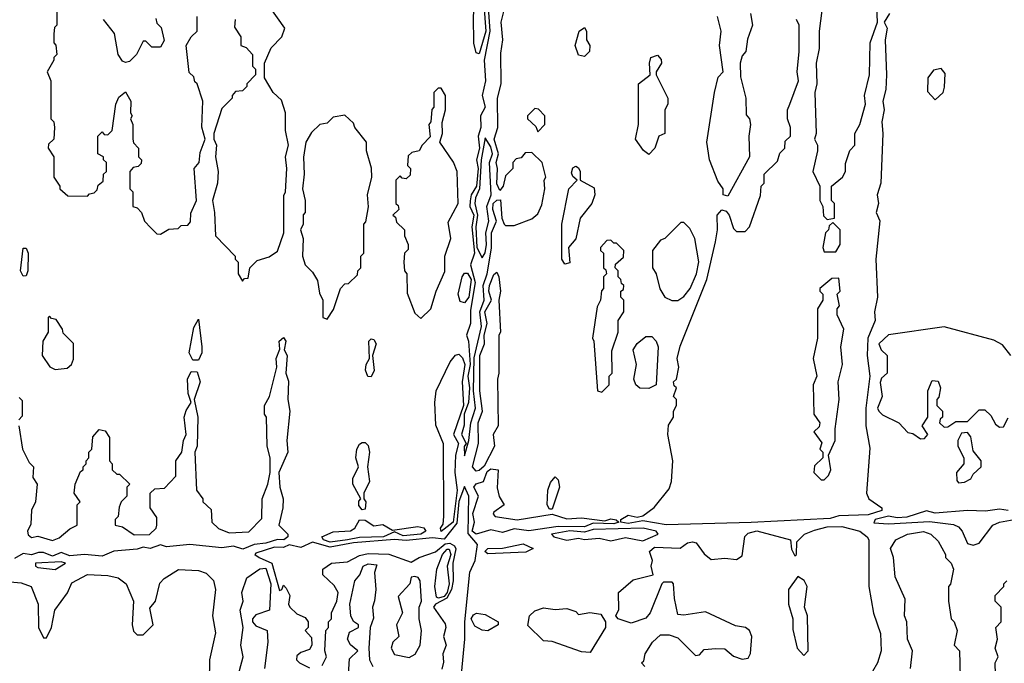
# Model space of a CAD drawing. Extents: x 2737310 to 2869991, y 870230 to 1012730.
# Tile 264 of 479: x 2770973 to 2774341, y 949353 to 951554. Entities that reach past the tile are written whole.
import ezdxf

# ---------------------------------------------------------------- set-up
doc = ezdxf.new("R2010")
doc.units = 0

msp = doc.modelspace()

# ---------------------------------------------------------------- linework, layer by layer
at = {"layer": '0CON02XD'}
for points in [[(2772545, 951437.5), (2772535, 951440), (2772526.1, 951473.9), (2772525.7, 951565), (2772532.3, 951657.7), (2772543.3, 951705), (2772532.5, 951735), (2772545.7, 951785), (2772553.3, 951905), (2772547.5, 951965), (2772569.3, 952010.7), (2772583.6, 952016.4), (2772589.1, 951975), (2772577.5, 951935), (2772578.6, 951875), (2772568.6, 951845), (2772579.6, 951805), (2772582.5, 951765), (2772567.6, 951712.4), (2772570.4, 951635), (2772560.6, 951605), (2772568, 951515), (2772545, 951437.5)], [(2773716.7, 951585), (2773707.5, 951515), (2773707.5, 951455), (2773697.5, 951405), (2773700, 951335), (2773693.3, 951305), (2773697.5, 951165), (2773692.5, 951145), (2773702.5, 951125), (2773702.5, 951105), (2773686.7, 951035), (2773710, 950985), (2773710, 950935), (2773720, 950915), (2773723, 950883), (2773735, 950870), (2773760, 950875), (2773760, 950925), (2773750, 950935), (2773750, 950985), (2773787.5, 951015), (2773797.5, 951035), (2773798.3, 951061.7), (2773813, 951107), (2773830, 951125), (2773830, 951165), (2773847.5, 951195), (2773866.7, 951265), (2773863.3, 951295), (2773880, 951365), (2773882.5, 951475), (2773907.5, 951545), (2773902.5, 951655)], [(2771100, 951595), (2771100, 951535), (2771092.5, 951527.5), (2771090, 951505), (2771090, 951475), (2771097, 951467), (2771100, 951435), (2771090, 951425), (2771090, 951415), (2771067.5, 951375), (2771080, 951345), (2771080, 951215), (2771090, 951205), (2771092.5, 951185), (2771090, 951145), (2771071.7, 951128.3), (2771070, 951115), (2771090, 951085), (2771090, 951015), (2771110, 950985), (2771110, 950975), (2771138.3, 950951.7), (2771205, 950950), (2771211.7, 950958.3), (2771228.3, 950961.7), (2771238.3, 950971.7), (2771241.7, 950988.3), (2771258.3, 951001.7), (2771260, 951025), (2771270, 951035), (2771270, 951065), (2771260, 951075), (2771260, 951085), (2771240, 951095), (2771240, 951155), (2771255, 951170), (2771261.7, 951161.7), (2771275, 951160), (2771290, 951175), (2771302.5, 951265), (2771311.7, 951288.3), (2771335, 951307.5), (2771353.8, 951275), (2771352.5, 951235), (2771357.5, 951225), (2771352.5, 951215), (2771360, 951195), (2771360, 951145), (2771363, 951133), (2771380, 951115), (2771380, 951085), (2771390, 951075), (2771388.3, 951061.7), (2771378.3, 951051.7), (2771361.7, 951048.3), (2771350, 951035), (2771350, 950975), (2771360, 950965), (2771360, 950915), (2771375, 950910), (2771390, 950895), (2771400, 950865), (2771421.7, 950841.7), (2771441.7, 950821.7), (2771455, 950820)], [(2771455, 950820), (2771483, 950837), (2771515, 950840), (2771525, 950850), (2771548.3, 950851.7), (2771557, 950863), (2771558.3, 950891.7), (2771577.5, 950935), (2771570, 951045), (2771586.7, 951065), (2771590.7, 951099.3), (2771607.5, 951145), (2771596.1, 951186.1), (2771600, 951275), (2771580, 951335), (2771571.7, 951341.7), (2771568.3, 951358.3), (2771553, 951373), (2771542.5, 951465), (2771560, 951495), (2771580, 951515), (2771580, 951565)], [(2771735, 950660), (2771741.7, 950668.3), (2771755, 950670), (2771760, 950705), (2771785, 950730), (2771827, 950743), (2771855, 950762.5), (2771876.7, 950825), (2771877, 950953), (2771882.5, 950965), (2771886.7, 951045), (2771882.5, 951085), (2771892.5, 951125), (2771882.5, 951175), (2771882.5, 951235), (2771868.3, 951278.3), (2771840, 951305), (2771810, 951355), (2771810, 951405), (2771833, 951457), (2771870, 951495), (2771880, 951525), (2771830, 951595)], [(2772575.4, 951595), (2772580.9, 951515), (2772561.5, 951415), (2772566.6, 951345), (2772555.4, 951295), (2772565.3, 951255), (2772550, 951225), (2772550.8, 951185), (2772541.8, 951155), (2772546.3, 951115), (2772535.4, 951075), (2772541.4, 951045), (2772536.3, 950985), (2772517.8, 950955), (2772514.1, 950934.1), (2772512.9, 950915), (2772526.9, 950885), (2772519.6, 950845), (2772528.8, 950755), (2772515.6, 950715), (2772530.7, 950655), (2772515, 950560), (2772514.7, 950515), (2772501.4, 950475), (2772508.6, 950455), (2772514.5, 950375), (2772505.8, 950335), (2772511.4, 950295), (2772508.6, 950245), (2772493.6, 950205), (2772493, 950167), (2772484.4, 950135), (2772500, 950105), (2772494.1, 950094.1), (2772495, 950062.5)], [(2772495, 950062.5), (2772510, 950115), (2772515.8, 950175), (2772532.9, 950225), (2772525.6, 950285), (2772527.3, 950397.3), (2772552.5, 950505), (2772547.1, 950555), (2772561.5, 950595), (2772558.2, 950645), (2772572.7, 950685), (2772587.2, 950772.8), (2772587.1, 950825), (2772603.8, 950865), (2772591.4, 950905), (2772593.1, 950925), (2772605, 950936.7), (2772618.3, 950938.3), (2772622.5, 950875), (2772630, 950855), (2772635, 950850), (2772665, 950850), (2772725, 950872.5), (2772745, 950890), (2772759.3, 950920.7), (2772770, 950975), (2772767.5, 951005), (2772772.5, 951015), (2772760, 951065), (2772725, 951100), (2772701.7, 951098.3), (2772688.3, 951081.7), (2772671.7, 951078.3), (2772660, 951065), (2772660, 951045), (2772635, 951020), (2772627.5, 950985), (2772615, 950970), (2772605, 950992.5), (2772608, 951045), (2772603.3, 951065), (2772610.6, 951095), (2772596.4, 951145), (2772608.9, 951185), (2772607.5, 951285), (2772620.6, 951335), (2772618.9, 951438.9), (2772625.6, 951485), (2772620.4, 951545), (2772632.2, 951595)], [(2773948.6, 951575), (2773930, 951545), (2773940.8, 951525), (2773933.8, 951485), (2773938, 951365), (2773935.8, 951315), (2773926, 951275), (2773930.8, 951245), (2773922.5, 951205), (2773925.8, 951165), (2773918.8, 950995), (2773906.2, 950955), (2773911.2, 950925), (2773903.3, 950895), (2773916, 950866), (2773902, 950735), (2773907.5, 950605), (2773896.7, 950555), (2773900, 950525), (2773874, 950465), (2773872.5, 950405), (2773881.4, 950335), (2773867.5, 950225), (2773868, 950165), (2773881.7, 950088.3), (2773870, 949935), (2773878, 949915), (2773922.5, 949885), (2773922.5, 949875), (2773875, 949860.8), (2773775, 949856.7), (2773745, 949848.5), (2773475, 949834.3), (2773185, 949826.4)], [(2773395, 950950), (2773380, 950955), (2773380, 950975), (2773361.2, 951001.2), (2773332.5, 951075), (2773323.3, 951135), (2773350, 951305), (2773363, 951357), (2773380, 951375), (2773367.5, 951465), (2773372.5, 951515), (2773360, 951565)], [(2773472.5, 951575), (2773480, 951535), (2773463, 951487), (2773457.5, 951445), (2773445, 951430), (2773437.5, 951405), (2773438.3, 951358.3), (2773457.5, 951285), (2773458.3, 951228.3), (2773470, 951215), (2773472.5, 951195), (2773467.5, 951155), (2773470, 951085), (2773395, 950950)], [(2771438.3, 951558.3), (2771441.7, 951541.7), (2771457, 951527), (2771467, 951483), (2771455, 951460), (2771425, 951460), (2771405, 951480), (2771395, 951480), (2771372.5, 951435), (2771349.3, 951410.7), (2771335, 951407.5), (2771325, 951412.5), (2771310, 951435), (2771297, 951507), (2771260, 951555)], [(2771710, 951555), (2771708.3, 951528.3), (2771730, 951495), (2771730, 951465), (2771748.3, 951458.3), (2771770, 951435), (2771770, 951395), (2771780, 951385), (2771780, 951365), (2771750, 951335), (2771750, 951325), (2771735, 951310), (2771711.7, 951308.3), (2771700, 951295), (2771700, 951285), (2771665, 951250), (2771636.7, 951165), (2771637.5, 951145), (2771646.7, 951125), (2771643.3, 951085), (2771652.5, 951035), (2771650, 950995), (2771632.5, 950935), (2771640, 950895), (2771642.5, 950815), (2771710, 950745), (2771710, 950735), (2771720, 950725), (2771720, 950685), (2771735, 950660)], [(2773185, 949826.4), (2773105, 949840), (2773055, 949830.6), (2773030, 949835), (2773030, 949845), (2773055, 949860), (2773085, 949852.5), (2773105, 949856.7), (2773143.9, 949886.1), (2773195, 949950), (2773203.3, 949975), (2773207.5, 950045), (2773190, 950135), (2773193, 950167), (2773210, 950195), (2773210, 950215), (2773220, 950235), (2773220, 950255), (2773210, 950265), (2773220, 950295), (2773211.7, 950301.7), (2773210, 950315), (2773220, 950325), (2773227.5, 950365), (2773222.5, 950395), (2773233, 950437), (2773324.1, 950665.9), (2773353.6, 950793.6), (2773360, 950835), (2773358.8, 950885), (2773375, 950903.3), (2773389.3, 950899.3), (2773400, 950885), (2773415, 950840), (2773425, 950830), (2773455, 950830), (2773470, 950845), (2773507, 950953), (2773510, 950985), (2773520, 950995), (2773520, 951025), (2773565, 951070), (2773573, 951097), (2773590, 951115), (2773591.7, 951138.3), (2773610, 951155), (2773610, 951185), (2773600, 951215), (2773600, 951245), (2773607.5, 951265), (2773637.5, 951345), (2773632.5, 951375), (2773640, 951445), (2773640, 951535), (2773630, 951555)], [(2772905, 951427.5), (2772885, 951432.5), (2772873.3, 951465), (2772887.5, 951515), (2772905, 951527.5), (2772912.5, 951515), (2772912.5, 951485), (2772923.3, 951465), (2772922.5, 951445), (2772905, 951427.5)], [(2773125, 951092.5), (2773107, 951107), (2773080, 951145), (2773090, 951195), (2773090, 951335), (2773130, 951365), (2773127.5, 951405), (2773132.5, 951425), (2773155, 951432.5), (2773168, 951418), (2773168.8, 951405), (2773150, 951375), (2773150, 951365), (2773190, 951285), (2773190, 951265), (2773180, 951245), (2773180, 951165), (2773160, 951155), (2773146.1, 951113.9), (2773125, 951092.5)], [(2774105, 951280), (2774132.5, 951305), (2774136.4, 951323.6), (2774139.3, 951369.3), (2774125, 951386.7), (2774099.3, 951380.7), (2774080, 951355), (2774078.3, 951308.3), (2774105, 951280)], [(2772345, 950532.5), (2772380, 950565), (2772397.5, 950625), (2772427, 950693), (2772427.5, 950745), (2772447.5, 950805), (2772438.3, 950861.7), (2772472.5, 950925), (2772470, 951035), (2772457, 951067), (2772410, 951135), (2772420, 951165), (2772418.3, 951201.7), (2772430, 951245), (2772430, 951295), (2772415, 951320), (2772405, 951320), (2772390, 951305), (2772390, 951255), (2772383, 951247), (2772380, 951205), (2772372.5, 951195), (2772377, 951153), (2772350, 951125), (2772340, 951105), (2772315, 951100), (2772301.7, 951088.3), (2772300, 951055), (2772310, 951045), (2772308.3, 951021.7), (2772295, 951010), (2772281.7, 951011.7), (2772275, 951020), (2772260, 951005), (2772260, 950925), (2772268.3, 950918.3), (2772270, 950905), (2772250, 950885), (2772258.3, 950878.3), (2772261.7, 950861.7), (2772290, 950835), (2772290, 950815), (2772302.5, 950785), (2772301.7, 950768.3), (2772290, 950755), (2772287.5, 950725), (2772290, 950695), (2772297.5, 950685), (2772298.3, 950618.3), (2772325, 950550), (2772345, 950532.5)], [(2772025, 950530), (2772047, 950563), (2772070, 950635), (2772085, 950650), (2772098.3, 950651.7), (2772128.3, 950681.7), (2772130, 950695), (2772140, 950705), (2772140, 950745), (2772150, 950755), (2772150, 950855), (2772157, 950863), (2772166.4, 950913.6), (2772162.5, 950955), (2772177.5, 951015), (2772176.4, 951046.4), (2772160, 951105), (2772160, 951135), (2772120, 951185), (2772115, 951200), (2772085, 951227.5), (2772045, 951220), (2772025, 951200), (2772000, 951195), (2771971.7, 951168.3), (2771952.5, 951135), (2771943.6, 951083.6), (2771946.7, 951025), (2771940, 950975), (2771950, 950935), (2771950, 950895), (2771943, 950887), (2771942.5, 950855), (2771933.3, 950835), (2771942.5, 950805), (2771940, 950745), (2771950, 950715), (2771975, 950690), (2771991.7, 950661.7), (2771998.3, 950618.3), (2772010, 950595), (2772010, 950535), (2772025, 950530)], [(2772745, 951170), (2772770, 951195), (2772770, 951225), (2772748.3, 951248.3), (2772735, 951250), (2772710, 951225), (2772710, 951215), (2772738.3, 951188.3), (2772745, 951170)], [(2772555, 950740), (2772565, 950756.7), (2772570.5, 950785), (2772567.5, 950825), (2772577.5, 950865), (2772570.9, 950915), (2772585.6, 950955), (2772580, 951065), (2772590, 951095), (2772585, 951118.8), (2772565, 951150), (2772551.8, 951075), (2772546.4, 950975), (2772532.1, 950945), (2772530, 950925), (2772539.2, 950885), (2772533.9, 950845), (2772536.9, 950775), (2772555, 950740)], [(2772838.3, 950718.3), (2772827.5, 950735), (2772827.5, 950855), (2772852, 950975), (2772880, 951005), (2772865, 951017.5), (2772860.5, 951030.5), (2772865, 951047.5), (2772875, 951052.5), (2772885, 951047.5), (2772890, 951035), (2772890, 951005), (2772938.3, 950978.3), (2772940, 950955), (2772930, 950925), (2772890, 950875), (2772875.9, 950804.1), (2772850, 950775), (2772855, 950722.5), (2772838.3, 950718.3)], [(2773225, 950593.3), (2773245, 950607.5), (2773266.2, 950635), (2773288.8, 950685), (2773296.1, 950726.1), (2773282.5, 950805), (2773265, 950840), (2773245, 950860), (2773235, 950860), (2773180, 950805), (2773165, 950800), (2773137.5, 950765), (2773137.5, 950705), (2773150, 950685), (2773163, 950633), (2773180, 950605), (2773203.6, 950593.6), (2773225, 950593.3)], [(2773765, 950760), (2773780, 950785), (2773780, 950835), (2773755, 950860), (2773741.7, 950848.3), (2773740, 950835), (2773730, 950825), (2773720, 950775), (2773725, 950760), (2773765, 950760)], [(2772965, 950280), (2772990, 950305), (2772990, 950335), (2773000, 950345), (2772998.3, 950421.7), (2773020, 950485), (2773020, 950525), (2773040, 950555), (2773040, 950595), (2773030, 950605), (2773030, 950625), (2773038.3, 950631.7), (2773040, 950645), (2773031.7, 950651.7), (2773030, 950665), (2773020, 950675), (2773020, 950695), (2773010, 950705), (2773011.7, 950718.3), (2773038.3, 950741.7), (2773040, 950765), (2773015, 950790), (2773005, 950790), (2772995, 950800), (2772981.7, 950798.3), (2772960, 950775), (2772960, 950765), (2772970, 950755), (2772970, 950705), (2772978.3, 950698.3), (2772980, 950685), (2772970, 950675), (2772970, 950635), (2772963, 950627), (2772960, 950595), (2772948.3, 950571.7), (2772932.5, 950465), (2772937.5, 950455), (2772950, 950285), (2772965, 950280)], [(2770985, 950676.7), (2770976.2, 950695), (2770985, 950772.5), (2770995, 950772.5), (2771002, 950755), (2771001.2, 950695), (2770995, 950677.5), (2770985, 950676.7)], [(2772495, 950586), (2772480, 950590), (2772472.9, 950615), (2772486.9, 950675), (2772495, 950687.5), (2772505, 950686.9), (2772517.8, 950665), (2772509.2, 950605), (2772495, 950586)], [(2772535, 950010), (2772522.5, 950025), (2772542.5, 950105), (2772541.9, 950175), (2772556.2, 950215), (2772547.1, 950285), (2772547.5, 950405), (2772563.3, 950445), (2772561.8, 950475), (2772572.2, 950515), (2772563.8, 950555), (2772586.7, 950595), (2772578, 950625), (2772580, 950645), (2772595, 950682.5), (2772605, 950690), (2772612.5, 950675), (2772617.5, 950625), (2772612.5, 950595), (2772617.5, 950485), (2772612.5, 950475), (2772612.5, 950345), (2772607.5, 950325), (2772610, 950165), (2772592.5, 950135), (2772597.5, 950095), (2772562.5, 950027.5), (2772545, 950012.5), (2772535, 950010)], [(2773725, 949980), (2773740, 949995), (2773747.5, 950015), (2773740, 950065), (2773762.5, 950115), (2773762.5, 950155), (2773776.7, 950255), (2773773.3, 950315), (2773787.5, 950375), (2773782.5, 950435), (2773792.5, 950495), (2773770, 950545), (2773770, 950565), (2773777.5, 950575), (2773770, 950615), (2773780, 950625), (2773775, 950670), (2773751.7, 950668.3), (2773710, 950635), (2773710, 950625), (2773720, 950615), (2773720, 950595), (2773702.5, 950565), (2773702.5, 950465), (2773687.5, 950395), (2773700, 950335), (2773687.5, 950305), (2773690, 950205), (2773710, 950175), (2773708.3, 950161.7), (2773690, 950145), (2773717, 950107), (2773710, 950085), (2773720, 950075), (2773720, 950055), (2773691.7, 950028.3), (2773690, 950005), (2773715, 949980), (2773725, 949980)], [(2771095, 950357.5), (2771135, 950362.5), (2771150, 950375), (2771157, 950393), (2771157, 950447), (2771121.7, 950481.7), (2771120, 950495), (2771098.3, 950528.3), (2771081.7, 950531.7), (2771075, 950540), (2771070, 950535), (2771070, 950485), (2771052.5, 950455), (2771050, 950405), (2771076.7, 950366.7), (2771095, 950357.5)], [(2771585, 950390), (2771565, 950390), (2771552.5, 950415), (2771568.3, 950501.7), (2771585, 950530), (2771596.7, 950435), (2771596.7, 950415), (2771585, 950390)], [(2774363.3, 950405), (2774335, 950442.5), (2774305, 950457.5), (2774135, 950503.3), (2773945, 950476.7), (2773912.5, 950445), (2773920, 950425), (2773940, 950405), (2773940, 950345), (2773921.7, 950328.3), (2773916.4, 950313.6), (2773923.3, 950265), (2773907.5, 950225), (2773912.5, 950215), (2773925, 950202.5), (2773980, 950175), (2774011.7, 950141.7), (2774028.3, 950138.3), (2774055, 950120), (2774068.3, 950121.7), (2774080, 950135), (2774060, 950165), (2774080, 950195), (2774080, 950285), (2774095, 950320), (2774115, 950317.5), (2774122.5, 950295), (2774117, 950263), (2774110, 950255), (2774110, 950235), (2774130, 950215), (2774130, 950195), (2774121.7, 950188.3), (2774120, 950175), (2774135, 950160), (2774148.3, 950161.7), (2774175, 950180), (2774215, 950180), (2774255, 950220), (2774275, 950220), (2774295, 950200), (2774310.7, 950170.7), (2774325, 950160), (2774338.3, 950161.7), (2774355, 950192.5)], [(2770970, 950165), (2770982.5, 950085), (2771005, 950040), (2771020, 950025), (2771018.3, 949988.3), (2771032.5, 949965), (2771027.5, 949905), (2771013, 949877), (2771011.7, 949828.3), (2771000, 949805), (2771001.7, 949791.7), (2771013, 949783), (2771035, 949787.5), (2771085, 949772.5), (2771108.3, 949781.7), (2771145, 949812.5), (2771170, 949825), (2771170, 949895), (2771180, 949905), (2771160, 949935), (2771162.5, 949965), (2771181.7, 950008.3), (2771190, 950015), (2771190, 950025), (2771200, 950035), (2771200, 950045), (2771210, 950055), (2771210, 950075), (2771220, 950085), (2771223, 950127), (2771245, 950152.5), (2771265, 950147.5), (2771280, 950125), (2771280, 950045), (2771290, 950035), (2771290, 950015), (2771305, 950000), (2771315, 950000), (2771350, 949965), (2771340, 949955), (2771340, 949925), (2771320, 949905), (2771313, 949887), (2771310, 949855), (2771300, 949845), (2771300, 949825), (2771325, 949820), (2771365, 949792.5), (2771417, 949793), (2771440, 949815), (2771442.5, 949825), (2771441.7, 949851.7), (2771420, 949885), (2771420, 949935), (2771435, 949950), (2771468.3, 949951.7), (2771507, 949993), (2771507.5, 950045), (2771527.5, 950075), (2771533.3, 950115), (2771542.5, 950135), (2771536.2, 950195), (2771542.3, 950217.7), (2771560, 950245), (2771550, 950275), (2771547.5, 950325), (2771559.5, 950350.5), (2771580, 950350), (2771590, 950315), (2771570, 950255), (2771582, 950195), (2771580, 950095), (2771572.5, 950075), (2771577.5, 949945), (2771600, 949915), (2771600, 949905), (2771628.3, 949878.3), (2771630, 949835), (2771653.6, 949813.6), (2771689.3, 949799.3), (2771757, 949803), (2771801.7, 949848.3), (2771802.5, 949915), (2771822.5, 949965), (2771830, 950005), (2771830, 950055), (2771820, 950095), (2771817.5, 950195), (2771810, 950205), (2771810, 950235), (2771827.5, 950265), (2771853.3, 950365), (2771850.8, 950395), (2771863, 950427), (2771861.2, 950455), (2771875, 950467.5), (2771883.3, 950455), (2771877.5, 950425), (2771888, 950405), (2771883.3, 950345), (2771892.3, 950317.7), (2771890, 950255), (2771896.7, 950215), (2771887.5, 950115), (2771890, 950075), (2771860, 950005), (2771863.3, 949955), (2771874, 949915), (2771873.8, 949885), (2771860, 949825), (2771890, 949795), (2771890, 949785), (2771876.7, 949775), (2771855, 949776.2), (2771815, 949763.3), (2771775, 949759.4), (2771736.3, 949743.7), (2771705, 949753.3), (2771665, 949747.5), (2771555, 949759.5), (2771475, 949751.2), (2771455, 949757.5), (2771420, 949745), (2771395, 949750), (2771375, 949743.1), (2771295, 949736), (2771255, 949719.2), (2771195, 949724.5), (2771145, 949720), (2771115, 949731.4), (2771085, 949719.5), (2771055, 949732), (2771037.7, 949732.3), (2771013.9, 949723.9), (2770985, 949728.8), (2770955, 949711.4)], [(2772175, 950332.5), (2772163.6, 950333.6), (2772156.2, 950355), (2772158.8, 950375), (2772170, 950395), (2772167.5, 950455), (2772175, 950462.5), (2772185, 950460), (2772192.5, 950445), (2772180, 950405), (2772185.9, 950354.1), (2772175, 950332.5)], [(2773125, 950292.5), (2773095, 950293.3), (2773081.2, 950305), (2773074, 950325), (2773083.3, 950375), (2773071.4, 950425), (2773085, 950446.2), (2773115, 950470), (2773135, 950470), (2773150, 950455), (2773157.5, 950435), (2773150, 950305), (2773125, 950292.5)], [(2772415, 949804), (2772412.5, 949815), (2772421.2, 949828.8), (2772423.8, 949855), (2772423, 950103), (2772397, 950167), (2772393.3, 950245), (2772397.5, 950285), (2772446.1, 950383.9), (2772463.6, 950406.4), (2772475, 950410), (2772487.8, 950397.8), (2772496.2, 950375), (2772487.1, 950315), (2772491.1, 950235), (2772457.5, 950135), (2772474.4, 950105), (2772464.2, 950065), (2772462, 950005), (2772469.7, 949945), (2772455.9, 949835), (2772415, 949804)], [(2770971.7, 950261.7), (2770981.7, 950251.7), (2770981.7, 950198.3), (2770970, 950185)], [(2774185, 949970), (2774205, 949972.5), (2774226.4, 949983.6), (2774235, 950000), (2774262.5, 950025), (2774262.5, 950045), (2774235, 950080), (2774227, 950127), (2774215, 950142.5), (2774195, 950140), (2774182.5, 950115), (2774182.5, 950095), (2774202.5, 950055), (2774202.5, 950035), (2774177.5, 950005), (2774178.3, 949978.3), (2774185, 949970)], [(2772145, 949877.5), (2772133, 949893), (2772133, 949907), (2772140, 949915), (2772112.5, 949965), (2772112.5, 949985), (2772132.5, 950025), (2772122.5, 950055), (2772126.7, 950085), (2772135, 950102.5), (2772145, 950107.5), (2772155, 950107.5), (2772165, 950097.5), (2772170, 950075), (2772162.5, 950025), (2772170, 949975), (2772150, 949935), (2772150, 949915), (2772157.5, 949905), (2772155, 949880), (2772145, 949877.5)], [(2772535, 949794.5), (2772521.2, 949805), (2772528.9, 949835), (2772523.6, 949865), (2772542.5, 949925), (2772526.7, 949955), (2772535, 949966.7), (2772560, 949975), (2772571.7, 950008.3), (2772585, 950017.5), (2772610, 950015), (2772607, 949953), (2772613.6, 949923.6), (2772630, 949895), (2772595, 949870), (2772593, 949863), (2772600, 949855), (2772675, 949844), (2772795, 949863.3), (2772845, 949847.1), (2772895, 949850), (2772975, 949840), (2772995, 949847.5), (2773013.6, 949843.6), (2773022.5, 949835), (2773005, 949830), (2772935, 949832.5), (2772905, 949820), (2772815, 949820.4), (2772715, 949805.4), (2772665, 949812.2), (2772625, 949800), (2772585, 949809.4), (2772535, 949794.5)], [(2772795, 949880), (2772785, 949880), (2772777.5, 949895), (2772780, 949945), (2772789.3, 949970.7), (2772805, 949990), (2772815, 949980), (2772820, 949955), (2772795, 949880)], [(2772471.4, 949185), (2772496, 949435), (2772495.6, 949495), (2772513.1, 949665), (2772531.4, 949705), (2772539.2, 949759.2), (2772506.9, 949796.9), (2772510, 949925), (2772495, 949957.5), (2772475, 949906.7), (2772468, 949832), (2772425, 949777.1), (2772385, 949781.9), (2772295, 949772.7), (2772255, 949776.4), (2772115, 949764.4), (2772035, 949750), (2771975, 949767.3), (2771935, 949749.2), (2771895, 949757.5), (2771875, 949749.4), (2771845, 949750), (2771780.7, 949729.3), (2771777.5, 949725), (2771792.5, 949715), (2771835.6, 949695.6), (2771861.7, 949601.7), (2771870, 949605), (2771875, 949620), (2771885, 949610), (2771896.7, 949585), (2771892.5, 949555), (2771897.5, 949545), (2771921.7, 949521.7), (2771949.3, 949509.3), (2771960, 949495), (2771960, 949475), (2771950, 949465), (2771971.7, 949441.7), (2771972.5, 949415), (2771965, 949400), (2771935, 949390), (2771921.7, 949378.3), (2771920, 949365), (2771930, 949355), (2771965, 949337.5)], [(2774355, 949875.4), (2774325, 949880.5), (2774276.9, 949873.1), (2774215.5, 949875.5), (2774105, 949866.7), (2774075, 949874.2), (2774007.7, 949852.3), (2773975, 949850), (2773945, 949855.6), (2773900, 949845), (2773895, 949833.8), (2773945, 949830), (2774085, 949837.5), (2774167, 949827), (2774185, 949820), (2774197.5, 949805), (2774215, 949762.5), (2774235, 949756.7)], [(2772035, 949766.9), (2772012, 949775), (2772006.7, 949785), (2772045, 949802), (2772105, 949806), (2772120, 949815), (2772135, 949843.3), (2772155, 949842.5), (2772185, 949823.3), (2772215, 949827.5), (2772248.3, 949808.3), (2772335, 949821.2), (2772356, 949816), (2772362.5, 949805), (2772345.4, 949794.6), (2772285, 949788.9), (2772255, 949802.5), (2772217.5, 949785), (2772135, 949783.6), (2772095, 949774.6), (2772035, 949766.9)], [(2773105, 949772), (2773157.5, 949795), (2773150, 949805), (2773105.5, 949815.5), (2772935, 949810), (2772905, 949800.8), (2772855, 949805.4), (2772792.5, 949795), (2772800, 949785), (2772845, 949774.2), (2772885, 949781.2), (2772905, 949776.7), (2772955, 949780.8), (2772995, 949772), (2773045, 949782.9), (2773105, 949772)], [(2773111.7, 949341.7), (2773100, 949355), (2773108.3, 949361.7), (2773112.5, 949385), (2773137.5, 949425), (2773165, 949450), (2773195, 949450), (2773225, 949440), (2773285, 949380), (2773298.3, 949381.7), (2773315, 949400), (2773355, 949403.3), (2773385, 949402.5), (2773415, 949377.5), (2773445, 949367.5), (2773465, 949370), (2773473.6, 949386.4), (2773478, 949445), (2773470, 949465), (2773455.9, 949475.9), (2773421.2, 949481.2), (2773319.3, 949529.3), (2773245, 949517.5), (2773225, 949520), (2773212.5, 949575), (2773210, 949625), (2773205, 949630), (2773175, 949630), (2773170, 949625), (2773130, 949525), (2773115, 949506.7), (2773065, 949490), (2773020, 949505), (2773012.5, 949515), (2773023, 949537), (2773021.2, 949595), (2773071.2, 949638.8), (2773095, 949644), (2773140, 949655), (2773133.3, 949685), (2773137.5, 949705), (2773127.5, 949735), (2773145, 949750), (2773233, 949747), (2773257.5, 949765), (2773275, 949768), (2773286.7, 949765), (2773315, 949727.5), (2773338.3, 949708.3), (2773385, 949712.5), (2773425, 949707.5), (2773445, 949720), (2773453.1, 949786.9), (2773465, 949798), (2773494.2, 949805.8), (2773610, 949775), (2773613, 949743), (2773625, 949720), (2773630, 949725), (2773631.7, 949768.3), (2773657.5, 949795), (2773691.7, 949808.3), (2773735, 949819.2), (2773785, 949820.8), (2773847.5, 949805), (2773872.5, 949785), (2773877.5, 949775), (2773877.5, 949615), (2773894, 949524), (2773917.5, 949455), (2773920, 949395), (2773907.5, 949355), (2773890, 949325)], [(2774235, 949756.7), (2774255, 949763.3), (2774302.5, 949825), (2774325, 949836), (2774375, 949844.2)], [(2774020, 949335), (2774027.5, 949395), (2774010, 949435), (2774007.5, 949495), (2774000, 949515), (2774001.7, 949571.7), (2773968.3, 949648.3), (2773962.5, 949715), (2773952.5, 949745), (2773970, 949775), (2774010, 949795), (2774065, 949803.3), (2774090, 949795), (2774115, 949770), (2774140, 949725), (2774140, 949715), (2774160, 949695), (2774167.5, 949675), (2774157, 949623), (2774150, 949615), (2774150, 949565), (2774160, 949505), (2774170, 949495), (2774180, 949465), (2774170, 949415), (2774187.5, 949395), (2774190, 949305)], [(2772007.5, 949345), (2772022.5, 949375), (2772017.5, 949395), (2772020, 949465), (2772030, 949475), (2772030, 949495), (2772040, 949505), (2772040, 949525), (2772057.5, 949565), (2772062.5, 949595), (2772049.3, 949619.3), (2772010, 949655), (2772010, 949675), (2772040, 949695), (2772095, 949700), (2772135, 949721.4), (2772165, 949728.1), (2772235.9, 949725.9), (2772311.7, 949698.3), (2772340, 949715), (2772395, 949733.8), (2772428.7, 949761.3), (2772445, 949763.5), (2772460.6, 949755), (2772464.5, 949744.5), (2772454.6, 949695), (2772456.4, 949635), (2772450, 949605), (2772434.1, 949575.9), (2772396, 949555), (2772388.8, 949545), (2772428.3, 949488.3), (2772431.4, 949475), (2772423.1, 949445), (2772432.5, 949415), (2772420.4, 949385), (2772422.7, 949357.3), (2772416.6, 949333.4)], [(2772575, 949727.5), (2772563.8, 949735), (2772575, 949746), (2772625, 949746.7), (2772695, 949761.2), (2772730, 949745), (2772705, 949733.3), (2772575, 949727.5)], [(2772405.7, 949575.7), (2772399.1, 949579.1), (2772392.9, 949615), (2772400, 949675), (2772418.9, 949725), (2772435, 949743.1), (2772442.7, 949742.7), (2772448, 949725), (2772435.6, 949685), (2772442.8, 949625), (2772435.7, 949595), (2772425, 949581.8), (2772405.7, 949575.7)], [(2771095, 949673.3), (2771130, 949695), (2771115, 949700), (2771027.5, 949695), (2771027.5, 949685), (2771035, 949680), (2771095, 949673.3)], [(2771692.5, 949205), (2771737.5, 949375), (2771730, 949415), (2771737.5, 949475), (2771727.5, 949535), (2771737.5, 949565), (2771732.5, 949595), (2771750, 949645), (2771795, 949676.2), (2771815, 949678), (2771832.7, 949625), (2771827.1, 949535), (2771780.9, 949519.1), (2771770, 949505), (2771770, 949495), (2771781.4, 949481.4), (2771820, 949465), (2771821.5, 949425), (2771811.1, 949335)], [(2772097.5, 949315), (2772101.5, 949368.5), (2772130, 949395), (2772105, 949416), (2772094.4, 949435), (2772100.9, 949459.1), (2772132.5, 949475), (2772132.5, 949485), (2772115, 949496.2), (2772105.8, 949515), (2772102.9, 949555), (2772120, 949635), (2772136.7, 949655), (2772147.5, 949685), (2772165, 949693.3), (2772195, 949690), (2772187, 949663), (2772191.2, 949605), (2772186.7, 949566.7), (2772180, 949545), (2772183, 949507), (2772172.5, 949475), (2772167.5, 949405), (2772170, 949365), (2772181.7, 949341.7)], [(2770915, 949634.2), (2770978.3, 949628.3), (2771012.5, 949615), (2771036.7, 949555), (2771037.5, 949475), (2771055, 949440), (2771065, 949440), (2771082.5, 949475), (2771093.3, 949535), (2771136.1, 949593.9), (2771152, 949628), (2771205, 949656.2), (2771275, 949653.3), (2771310, 949645), (2771337.5, 949625), (2771362.5, 949565), (2771357.5, 949485), (2771363, 949463), (2771375, 949450), (2771395, 949450), (2771430, 949485), (2771418.3, 949541.7), (2771437.5, 949565), (2771453, 949627), (2771467, 949643), (2771516.4, 949673.6), (2771585, 949670), (2771610.7, 949660.7), (2771636.1, 949636.1), (2771643.3, 949605), (2771632.5, 949515), (2771643, 949457), (2771622.5, 949365), (2771620, 949215)], [(2772305, 949373.3), (2772326.4, 949383.6), (2772342.5, 949415), (2772347.5, 949465), (2772340, 949505), (2772340, 949545), (2772347.5, 949565), (2772342.5, 949635), (2772336.4, 949646.4), (2772325, 949650), (2772312.5, 949647.5), (2772307.5, 949625), (2772268.3, 949581.7), (2772282.5, 949525), (2772262.5, 949485), (2772270, 949445), (2772250, 949425), (2772243.3, 949405), (2772255, 949382.5), (2772305, 949373.3)], [(2773655, 949380), (2773670, 949395), (2773667.5, 949515), (2773657.5, 949545), (2773666.7, 949615), (2773656.4, 949636.4), (2773635, 949650), (2773603.3, 949605), (2773603.3, 949555), (2773617.5, 949505), (2773618.3, 949468.3), (2773632.5, 949405), (2773655, 949380)], [(2774350, 949045), (2774340, 949055), (2774340, 949085), (2774320, 949125), (2774323, 949147), (2774330, 949155), (2774330, 949205), (2774307.5, 949245), (2774312.5, 949275), (2774310, 949355), (2774320, 949375), (2774310, 949405), (2774317.5, 949435), (2774312.5, 949475), (2774330, 949495), (2774330, 949545), (2774310, 949565), (2774310, 949585), (2774340, 949615), (2774340, 949625), (2774350, 949635)], [(2772925, 949390), (2772895, 949392.5), (2772795, 949427.5), (2772765, 949430), (2772711.7, 949481.7), (2772717.5, 949515), (2772735, 949532.5), (2772765, 949542.5), (2772805, 949536.7), (2772845, 949540), (2772875, 949530), (2772885, 949520), (2772923.3, 949526.7), (2772960.7, 949520.7), (2772977.5, 949495), (2772976.7, 949475), (2772925, 949390)], [(2772575, 949464), (2772555, 949465.8), (2772530.3, 949480.3), (2772517.5, 949505), (2772525, 949518.8), (2772536.1, 949523.9), (2772565, 949520), (2772610, 949495), (2772610, 949485), (2772575, 949464)]]:
    msp.add_lwpolyline(points, dxfattribs=at)

doc.saveas('drawing.dxf')
